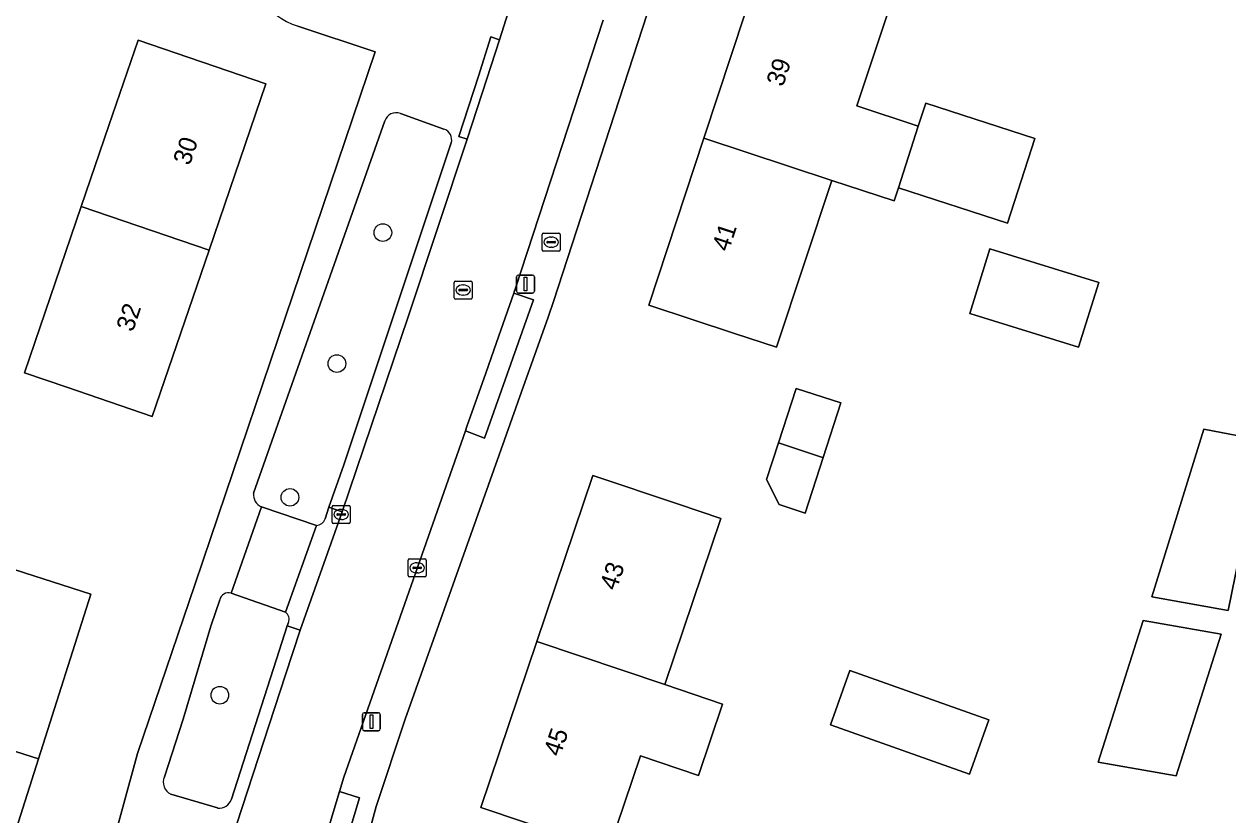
# Model space of a CAD drawing. Extents: x 163008 to 163854, y 382777 to 383982.
# Drawn here: x 163722.9 to 163789.5, y 383554.2 to 383598 of the extents above; entities that cross this region are included whole.
import ezdxf

# ---------------------------------------------------------------- set-up
doc = ezdxf.new("R2010")
doc.units = 0
for name, color, linetype in [('IMGEO_Boom', 7, 'Continuous'), ('IMGEO_Brandkraan', 7, 'Continuous'), ('IMGEO_Erf', 7, 'Continuous'), ('IMGEO_Groenvoorziening', 7, 'Continuous'), ('IMGEO_Kolk', 7, 'Continuous'), ('IMGEO_Lichtmast', 7, 'Continuous'), ('IMGEO_Pand', 7, 'Continuous'), ('IMGEO_Pand_nummerreeks', 7, 'Continuous'), ('IMGEO_Rijbaan_lokaal_gesloten', 7, 'Continuous'), ('IMGEO_Rioolput', 7, 'Continuous'), ('IMGEO_Voetpad_open', 7, 'Continuous')]:
    doc.layers.add(name, color=color, linetype=linetype)

msp = doc.modelspace()

# ---------------------------------------------------------------- linework, layer by layer
at = {"layer": 'IMGEO_Boom'}
for centre in [(163742.741, 383586.441), (163740.195, 383579.18), (163737.596, 383571.768), (163733.713, 383560.8)]:
    msp.add_circle(centre, 0.489, dxfattribs=at)
at = {"layer": 'IMGEO_Brandkraan'}
for p, q in [((163751.565, 383585.485), (163751.565, 383586.337)), ((163751.64, 383586.411), (163752.492, 383586.411)), ((163751.824, 383585.905), (163751.824, 383585.917)), ((163752.262, 383585.868), (163751.864, 383585.868)), ((163751.867, 383585.954), (163752.265, 383585.954)), ((163752.053, 383586.191), (163752.078, 383586.191)), ((163752.308, 383585.917), (163752.308, 383585.905)), ((163752.566, 383586.337), (163752.566, 383585.485)), ((163752.492, 383585.411), (163751.64, 383585.411)), ((163752.076, 383585.631), (163752.051, 383585.631))]:
    msp.add_line(p, q, dxfattribs=at)
for points in [[(163751.565, 383585.485), (163751.565, 383586.337)], [(163751.64, 383586.411), (163752.492, 383586.411)], [(163752.566, 383586.337), (163752.566, 383585.485)], [(163752.492, 383585.411), (163751.64, 383585.411)]]:
    msp.add_lwpolyline(points, dxfattribs=at)
for centre, radius, start, end in [((163751.642, 383586.335), 0.0765, 91.55205, 178.44795), ((163751.642, 383586.335), 0.0765, 91.55205, 178.44795), ((163751.864, 383585.914), 0.0403, 85.87752, 175.75265), ((163751.861, 383585.904), 0.0366, 178.93798, 274.71019), ((163752.265, 383585.911), 0.043, 264.86636, 352.45326), ((163752.269, 383585.916), 0.0386, 1.73085, 96.63898), ((163752.49, 383586.335), 0.0765, 1.55205, 88.44795), ((163752.49, 383586.335), 0.0765, 1.55205, 88.44795), ((163751.642, 383585.487), 0.0765, 181.55205, 268.44795), ((163751.642, 383585.487), 0.0765, 181.55205, 268.44795), ((163752.49, 383585.487), 0.0765, 271.55205, 358.44795), ((163752.49, 383585.487), 0.0765, 271.55205, 358.44795)]:
    msp.add_arc(centre, radius, start, end, dxfattribs=at)
for centre, major_axis, ratio, start_param, end_param in [((163752.052, 383585.911), (-0.387, 0.002), 0.722429, 4.712389, 7.853982), ((163752.077, 383585.911), (-0.39, 0.002), 0.717154, 1.570796, 4.712389)]:
    msp.add_ellipse(centre, major_axis=major_axis, ratio=ratio, start_param=start_param, end_param=end_param, dxfattribs=at)
at = {"layer": 'IMGEO_Erf'}
for points in [[(163769.777, 383640.149), (163768.911, 383637.052), (163764.434, 383621.031), (163764.431, 383621.02), (163760.387, 383607.835), (163759.208, 383604.211), (163752.185, 383582.627), (163751.902, 383581.758), (163751.142, 383579.623), (163750.539, 383577.926), (163749.483, 383574.959), (163743.975, 383559.476), (163742.375, 383554.627), (163741.047, 383549.728), (163740.273, 383546.87), (163739.637, 383544.512)], [(163721.472, 383519.343), (163722.755, 383528.789), (163724.202, 383537.35), (163724.79, 383540.017), (163725.288, 383542.277), (163726.604, 383548.248), (163729.157, 383557.57), (163732.34, 383566.982), (163733.188, 383569.487), (163742.31, 383596.457), (163738.042, 383597.88)]]:
    msp.add_lwpolyline(points, dxfattribs=at)
for points in [[(163777.339, 383586.969), (163771.293, 383588.925), (163771.057, 383588.195), (163767.614, 383589.33), (163764.544, 383580.09), (163762.226, 383580.854), (163757.476, 383582.418), (163760.523, 383591.668), (163763.569, 383600.916), (163768.319, 383599.352), (163770.685, 383598.573), (163768.987, 383593.463), (163772.397, 383592.339), (163772.809, 383593.612), (163778.856, 383591.656)], [(163726.037, 383587.89), (163727.569, 383592.377), (163729.184, 383597.108), (163736.265, 383594.691), (163733.117, 383585.47), (163729.97, 383576.252), (163725.239, 383577.867), (163722.89, 383578.669)], [(163782.392, 383583.672), (163781.279, 383580.088), (163775.245, 383581.962), (163776.358, 383585.546)], [(163767.123, 383573.972), (163766.125, 383570.896), (163764.688, 383571.362), (163763.996, 383572.759), (163764.653, 383574.785), (163765.632, 383577.806), (163768.106, 383577.004)], [(163788.208, 383575.542), (163791.471, 383574.922), (163789.551, 383565.497), (163785.333, 383566.246)], [(163758.355, 383561.389), (163761.554, 383560.308), (163760.218, 383556.355), (163757.019, 383557.435), (163755.246, 383552.187), (163752.898, 383552.98), (163748.161, 383554.581), (163751.27, 383563.782), (163754.38, 383572.987), (163759.117, 383571.386), (163761.465, 383570.593)], [(163716.531, 383559.546), (163719.441, 383568.681), (163721.813, 383567.926), (163726.577, 383566.408), (163723.667, 383557.274), (163720.684, 383547.911), (163715.92, 383549.429), (163713.549, 383550.184), (163714.747, 383553.944), (163715.885, 383557.516)], [(163784.856, 383564.938), (163789.179, 383564.179), (163786.683, 383556.331), (163782.359, 383557.086)], [(163776.303, 383559.438), (163775.235, 383556.432), (163767.535, 383559.166), (163768.603, 383562.172)]]:
    msp.add_lwpolyline(points, close=True, dxfattribs=at)
msp.add_arc((163739.243, 383601.727), 4.03, 177.10845, 252.66644, dxfattribs=at)
at = {"layer": 'IMGEO_Groenvoorziening'}
for points in [[(163742.85, 383592.629), (163735.586, 383571.99)], [(163746.125, 383592.18), (163743.71, 383593.035)], [(163739.543, 383570.582), (163739.741, 383571.228), (163740.578, 383573.571), (163746.532, 383591.411)], [(163736.025, 383571.249), (163739.062, 383570.214)], [(163737.343, 383565.407), (163734.332, 383566.462)], [(163733.704, 383566.084), (163733.214, 383564.631), (163731.68, 383559.464), (163730.652, 383556.279)], [(163737, 383563.268), (163737.444, 383564.641), (163737.516, 383564.829)], [(163734.357, 383555.031), (163737, 383563.268)], [(163731.002, 383555.324), (163733.592, 383554.549)]]:
    msp.add_lwpolyline(points, dxfattribs=at)
for centre, radius, start, end in [((163743.46, 383592.45), 0.636, 66.86469, 163.67865), ((163745.925, 383591.582), 0.63, 344.25278, 71.52807), ((163736.27, 383571.895), 0.69, 172.04944, 249.23918), ((163739.057, 383570.719), 0.505, 270.55929, 344.27794), ((163734.193, 383565.982), 0.499, 73.82741, 168.26097), ((163737.078, 383565.013), 0.475, 337.25268, 56.07304), ((163731.281, 383555.968), 0.702, 153.70168, 246.5533), ((163733.667, 383555.277), 0.732, 264.0895, 340.33771)]:
    msp.add_arc(centre, radius, start, end, dxfattribs=at)
at = {"layer": 'IMGEO_Kolk'}
for p, q in [((163739.935, 383570.393), (163739.935, 383571.245)), ((163740.01, 383571.319), (163740.862, 383571.319)), ((163740.936, 383571.245), (163740.936, 383570.393)), ((163740.194, 383570.813), (163740.194, 383570.825)), ((163740.632, 383570.776), (163740.234, 383570.776)), ((163740.237, 383570.862), (163740.635, 383570.862)), ((163740.446, 383570.539), (163740.421, 383570.539)), ((163740.423, 383571.099), (163740.448, 383571.099)), ((163740.678, 383570.825), (163740.678, 383570.813)), ((163740.862, 383570.319), (163740.01, 383570.319)), ((163744.141, 383567.433), (163744.141, 383568.285)), ((163744.216, 383568.359), (163745.068, 383568.359)), ((163744.4, 383567.853), (163744.4, 383567.865)), ((163744.838, 383567.816), (163744.44, 383567.816)), ((163744.443, 383567.902), (163744.841, 383567.902)), ((163744.629, 383568.139), (163744.654, 383568.139)), ((163744.884, 383567.865), (163744.884, 383567.853)), ((163745.142, 383568.285), (163745.142, 383567.433)), ((163745.068, 383567.359), (163744.216, 383567.359)), ((163744.652, 383567.579), (163744.627, 383567.579))]:
    msp.add_line(p, q, dxfattribs=at)
for points in [[(163739.935, 383570.393), (163739.935, 383571.245)], [(163740.01, 383571.319), (163740.862, 383571.319)], [(163740.936, 383571.245), (163740.936, 383570.393)], [(163740.862, 383570.319), (163740.01, 383570.319)], [(163744.141, 383567.433), (163744.141, 383568.285)], [(163744.216, 383568.359), (163745.068, 383568.359)], [(163745.142, 383568.285), (163745.142, 383567.433)], [(163745.068, 383567.359), (163744.216, 383567.359)]]:
    msp.add_lwpolyline(points, dxfattribs=at)
for centre, radius, start, end in [((163740.012, 383571.243), 0.0765, 91.55205, 178.44795), ((163740.012, 383571.243), 0.0765, 91.55205, 178.44795), ((163740.86, 383571.243), 0.0765, 1.55205, 88.44795), ((163740.86, 383571.243), 0.0765, 1.55205, 88.44795), ((163740.234, 383570.822), 0.0403, 85.87752, 175.75265), ((163740.231, 383570.812), 0.0366, 178.93798, 274.71019), ((163740.635, 383570.819), 0.043, 264.86636, 352.45326), ((163740.639, 383570.824), 0.0386, 1.73085, 96.63898), ((163740.012, 383570.395), 0.0765, 181.55205, 268.44795), ((163740.012, 383570.395), 0.0765, 181.55205, 268.44795), ((163740.86, 383570.395), 0.0765, 271.55205, 358.44795), ((163740.86, 383570.395), 0.0765, 271.55205, 358.44795), ((163744.218, 383568.283), 0.0765, 91.55205, 178.44795), ((163744.218, 383568.283), 0.0765, 91.55205, 178.44795), ((163744.44, 383567.862), 0.0403, 85.87752, 175.75265), ((163744.437, 383567.852), 0.0366, 178.93798, 274.71019), ((163744.841, 383567.859), 0.043, 264.86636, 352.45326), ((163744.845, 383567.864), 0.0386, 1.73085, 96.63898), ((163745.066, 383568.283), 0.0765, 1.55205, 88.44795), ((163745.066, 383568.283), 0.0765, 1.55205, 88.44795), ((163744.218, 383567.435), 0.0765, 181.55205, 268.44795), ((163744.218, 383567.435), 0.0765, 181.55205, 268.44795), ((163745.066, 383567.435), 0.0765, 271.55205, 358.44795), ((163745.066, 383567.435), 0.0765, 271.55205, 358.44795)]:
    msp.add_arc(centre, radius, start, end, dxfattribs=at)
for centre, major_axis, ratio, start_param, end_param in [((163740.422, 383570.819), (-0.387, 0.002), 0.722429, 4.712389, 7.853982), ((163740.447, 383570.819), (-0.39, 0.002), 0.717154, 1.570796, 4.712389), ((163744.628, 383567.859), (-0.387, 0.002), 0.722429, 4.712389, 7.853982), ((163744.653, 383567.859), (-0.39, 0.002), 0.717154, 1.570796, 4.712389)]:
    msp.add_ellipse(centre, major_axis=major_axis, ratio=ratio, start_param=start_param, end_param=end_param, dxfattribs=at)
at = {"layer": 'IMGEO_Lichtmast'}
for p, q in [((163750.146, 383583.189), (163750.146, 383583.989)), ((163750.146, 383583.989), (163750.146, 383583.189)), ((163750.246, 383584.089), (163751.036, 383584.089)), ((163751.036, 383584.089), (163750.246, 383584.089)), ((163751.136, 383583.989), (163751.136, 383583.189)), ((163751.136, 383583.189), (163751.136, 383583.989)), ((163751.036, 383583.089), (163750.246, 383583.089)), ((163750.246, 383583.089), (163751.036, 383583.089)), ((163741.712, 383559.83), (163742.502, 383559.83)), ((163742.502, 383559.83), (163741.712, 383559.83)), ((163741.612, 383558.93), (163741.612, 383559.73)), ((163741.612, 383559.73), (163741.612, 383558.93)), ((163742.602, 383559.73), (163742.602, 383558.93)), ((163742.602, 383558.93), (163742.602, 383559.73)), ((163742.502, 383558.83), (163741.712, 383558.83)), ((163741.712, 383558.83), (163742.502, 383558.83))]:
    msp.add_line(p, q, dxfattribs=at)
for points in [[(163750.566, 383583.964), (163750.716, 383583.964), (163750.716, 383583.214), (163750.566, 383583.214), (163750.566, 383583.964)], [(163742.032, 383559.705), (163742.182, 383559.705), (163742.182, 383558.955), (163742.032, 383558.955), (163742.032, 383559.705)]]:
    msp.add_lwpolyline(points, dxfattribs=at)
for centre, start, end in [((163750.246, 383583.989), 90, 180), ((163750.246, 383583.989), 90, 180), ((163751.036, 383583.989), 0, 90), ((163751.036, 383583.989), 360, 90), ((163750.246, 383583.189), 180, 270), ((163750.246, 383583.189), 180, 270), ((163751.036, 383583.189), 270, 0), ((163751.036, 383583.189), 270, 0), ((163741.712, 383559.73), 90, 180), ((163741.712, 383559.73), 90, 180), ((163742.502, 383559.73), 0, 90), ((163742.502, 383559.73), 360, 90), ((163741.712, 383558.93), 180, 270), ((163741.712, 383558.93), 180, 270), ((163742.502, 383558.93), 270, 0), ((163742.502, 383558.93), 270, 0)]:
    msp.add_arc(centre, 0.1, start, end, dxfattribs=at)
at = {"layer": 'IMGEO_Pand'}
for points in [[(163770.685, 383598.573), (163768.319, 383599.352), (163763.569, 383600.916), (163760.523, 383591.668), (163767.614, 383589.33), (163771.057, 383588.195), (163771.293, 383588.925), (163772.397, 383592.339), (163768.987, 383593.463)], [(163726.037, 383587.89), (163733.117, 383585.47), (163736.265, 383594.691), (163729.184, 383597.108), (163727.569, 383592.377)], [(163778.856, 383591.656), (163772.809, 383593.612), (163772.397, 383592.339), (163771.293, 383588.925), (163777.339, 383586.969)], [(163760.523, 383591.668), (163757.476, 383582.418), (163762.226, 383580.854), (163764.544, 383580.09), (163767.614, 383589.33)], [(163726.037, 383587.89), (163722.89, 383578.669), (163725.239, 383577.867), (163729.97, 383576.252), (163733.117, 383585.47)], [(163776.358, 383585.546), (163775.245, 383581.962), (163781.279, 383580.088), (163782.392, 383583.672)], [(163767.123, 383573.972), (163768.106, 383577.004), (163765.632, 383577.806), (163764.653, 383574.785), (163767.035, 383574.001)], [(163788.208, 383575.542), (163785.333, 383566.246), (163789.551, 383565.497), (163791.471, 383574.922)], [(163767.123, 383573.972), (163767.035, 383574.001), (163764.653, 383574.785), (163763.996, 383572.759), (163764.688, 383571.362), (163766.125, 383570.896)], [(163751.27, 383563.782), (163758.355, 383561.389), (163761.465, 383570.593), (163759.117, 383571.386), (163754.38, 383572.987)], [(163723.667, 383557.274), (163726.577, 383566.408), (163721.813, 383567.926), (163719.441, 383568.681), (163716.531, 383559.546)], [(163789.179, 383564.179), (163784.856, 383564.938), (163782.359, 383557.086), (163786.683, 383556.331)], [(163758.355, 383561.389), (163751.27, 383563.782), (163748.161, 383554.581), (163752.898, 383552.98), (163755.246, 383552.187), (163757.019, 383557.435), (163760.218, 383556.355), (163761.554, 383560.308)], [(163767.535, 383559.166), (163775.235, 383556.432), (163776.303, 383559.438), (163768.603, 383562.172)], [(163723.667, 383557.274), (163716.531, 383559.546), (163715.885, 383557.516), (163714.747, 383553.944), (163713.549, 383550.184), (163715.92, 383549.429), (163720.684, 383547.911)]]:
    msp.add_lwpolyline(points, close=True, dxfattribs=at)
at = {"layer": 'IMGEO_Rijbaan_lokaal_gesloten'}
for points in [[(163750.051, 383599.816), (163749.193, 383597.132), (163748.499, 383594.964), (163747.417, 383591.62), (163744.138, 383581.778), (163741.284, 383573.309), (163740.486, 383570.961), (163738.161, 383564.397), (163737.348, 383561.938), (163733.744, 383550.898), (163731.552, 383541.627), (163730.338, 383535.624), (163729.847, 383532.27), (163734.864, 383531.496)], [(163737.941, 383546.571), (163738.004, 383546.818), (163738.067, 383547.066), (163739.044, 383551.009), (163739.487, 383552.638), (163740.334, 383555.46), (163740.575, 383556.263), (163747.315, 383575.457), (163747.395, 383575.686), (163748.439, 383578.658), (163749.035, 383580.357), (163749.991, 383583.079), (163750.017, 383583.153), (163750.084, 383583.359), (163754.935, 383598.221)]]:
    msp.add_lwpolyline(points, dxfattribs=at)
at = {"layer": 'IMGEO_Rioolput'}
for p, q in [((163746.692, 383582.832), (163746.692, 383583.684)), ((163746.767, 383583.758), (163747.619, 383583.758)), ((163746.951, 383583.252), (163746.951, 383583.264)), ((163747.389, 383583.215), (163746.991, 383583.215)), ((163746.994, 383583.301), (163747.392, 383583.301)), ((163747.18, 383583.538), (163747.205, 383583.538)), ((163747.435, 383583.264), (163747.435, 383583.252)), ((163747.693, 383583.684), (163747.693, 383582.832)), ((163747.619, 383582.758), (163746.767, 383582.758)), ((163747.203, 383582.978), (163747.178, 383582.978))]:
    msp.add_line(p, q, dxfattribs=at)
for points in [[(163746.692, 383582.832), (163746.692, 383583.684)], [(163746.767, 383583.758), (163747.619, 383583.758)], [(163747.693, 383583.684), (163747.693, 383582.832)], [(163747.619, 383582.758), (163746.767, 383582.758)]]:
    msp.add_lwpolyline(points, dxfattribs=at)
for centre, radius, start, end in [((163746.769, 383583.682), 0.0765, 91.55205, 178.44795), ((163746.769, 383583.682), 0.0765, 91.55205, 178.44795), ((163746.991, 383583.261), 0.0403, 85.87752, 175.75265), ((163746.988, 383583.251), 0.0366, 178.93798, 274.71019), ((163747.392, 383583.258), 0.043, 264.86636, 352.45326), ((163747.396, 383583.263), 0.0386, 1.73085, 96.63898), ((163747.617, 383583.682), 0.0765, 1.55205, 88.44795), ((163747.617, 383583.682), 0.0765, 1.55205, 88.44795), ((163746.769, 383582.834), 0.0765, 181.55205, 268.44795), ((163746.769, 383582.834), 0.0765, 181.55205, 268.44795), ((163747.617, 383582.834), 0.0765, 271.55205, 358.44795), ((163747.617, 383582.834), 0.0765, 271.55205, 358.44795)]:
    msp.add_arc(centre, radius, start, end, dxfattribs=at)
for centre, major_axis, ratio, start_param, end_param in [((163747.179, 383583.258), (-0.387, 0.002), 0.722429, 4.712389, 7.853982), ((163747.204, 383583.258), (-0.39, 0.002), 0.717154, 1.570796, 4.712389)]:
    msp.add_ellipse(centre, major_axis=major_axis, ratio=ratio, start_param=start_param, end_param=end_param, dxfattribs=at)
at = {"layer": 'IMGEO_Voetpad_open'}
for points in [[(163739.637, 383544.512), (163740.273, 383546.87), (163741.047, 383549.728), (163742.375, 383554.627), (163743.975, 383559.476), (163749.483, 383574.959), (163750.539, 383577.926), (163751.142, 383579.623), (163751.902, 383581.758), (163752.185, 383582.627), (163759.208, 383604.211), (163760.387, 383607.835), (163764.431, 383621.02), (163764.434, 383621.031), (163768.911, 383637.052), (163769.777, 383640.149)], [(163746.532, 383591.411), (163740.578, 383573.571), (163739.741, 383571.228), (163740.486, 383570.961), (163741.284, 383573.309), (163744.138, 383581.778), (163747.417, 383591.62), (163746.942, 383591.774), (163748.03, 383595.116), (163748.724, 383597.284), (163749.193, 383597.132), (163750.051, 383599.816), (163750.898, 383602.464), (163757.142, 383621.979)], [(163738.042, 383597.88), (163742.31, 383596.457), (163733.188, 383569.487), (163732.34, 383566.982), (163729.157, 383557.57), (163726.604, 383548.248), (163725.288, 383542.277), (163724.79, 383540.017), (163724.202, 383537.35), (163722.755, 383528.789), (163721.472, 383519.343)], [(163754.935, 383598.221), (163750.084, 383583.359), (163750.017, 383583.153), (163749.991, 383583.079), (163751.085, 383582.706), (163748.38, 383575.048), (163747.315, 383575.457), (163740.575, 383556.263), (163740.334, 383555.46), (163741.448, 383555.117), (163740.205, 383550.991), (163738.957, 383546.331), (163737.941, 383546.571)], [(163735.586, 383571.99), (163742.85, 383592.629)], [(163743.71, 383593.035), (163746.125, 383592.18)], [(163734.332, 383566.462), (163736.025, 383571.249)], [(163737.516, 383564.829), (163737.444, 383564.641), (163738.161, 383564.397), (163740.486, 383570.961), (163739.741, 383571.228), (163739.543, 383570.582)], [(163739.062, 383570.214), (163737.343, 383565.407)], [(163730.652, 383556.279), (163731.68, 383559.464), (163733.214, 383564.631), (163733.704, 383566.084)], [(163733.551, 383552.29), (163732.283, 383547.284), (163730.943, 383541.729), (163731.552, 383541.627), (163733.744, 383550.898), (163737.348, 383561.938), (163738.161, 383564.397), (163737.444, 383564.641), (163737, 383563.268), (163734.357, 383555.031)], [(163733.592, 383554.549), (163731.002, 383555.324)]]:
    msp.add_lwpolyline(points, dxfattribs=at)
for points in [[(163749.193, 383597.132), (163748.724, 383597.284), (163748.03, 383595.116), (163746.942, 383591.774), (163747.417, 383591.62), (163748.499, 383594.964)], [(163749.991, 383583.079), (163749.035, 383580.357), (163748.439, 383578.658), (163747.395, 383575.686), (163747.315, 383575.457), (163748.38, 383575.048), (163751.085, 383582.706)], [(163739.062, 383570.214), (163736.025, 383571.249), (163734.332, 383566.462), (163737.343, 383565.407)], [(163737.941, 383546.571), (163738.957, 383546.331), (163740.205, 383550.991), (163741.448, 383555.117), (163740.334, 383555.46), (163739.487, 383552.638), (163739.044, 383551.009), (163738.067, 383547.066), (163738.004, 383546.818)]]:
    msp.add_lwpolyline(points, close=True, dxfattribs=at)
for centre, radius, start, end in [((163739.243, 383601.727), 4.03, 177.10845, 252.66644), ((163743.46, 383592.45), 0.636, 66.86469, 163.67865), ((163745.925, 383591.582), 0.63, 344.25278, 71.52807), ((163736.27, 383571.895), 0.69, 172.04944, 249.23918), ((163739.057, 383570.719), 0.505, 270.55929, 344.27794), ((163734.193, 383565.982), 0.499, 73.82741, 168.26097), ((163737.078, 383565.013), 0.475, 337.25268, 56.07304), ((163731.281, 383555.968), 0.702, 153.70168, 246.5533), ((163733.667, 383555.277), 0.732, 264.0895, 340.33771)]:
    msp.add_arc(centre, radius, start, end, dxfattribs=at)

# ---------------------------------------------------------------- texts
at = {"layer": 'IMGEO_Pand_nummerreeks'}
for s, rotation, p in [('39', 71.76869, (163764.902, 383594.481)), ('30', 71.1503, (163732.041, 383590.116)), ('41', 71.76879, (163761.892, 383585.339)), ('32', 71.1503, (163728.891, 383580.891)), ('43', 71.33097, (163755.669, 383566.553)), ('45', 71.33325, (163752.559, 383557.349))]:
    msp.add_text(s, height=1, rotation=rotation, dxfattribs=at).set_placement(p)

doc.saveas('drawing.dxf')
